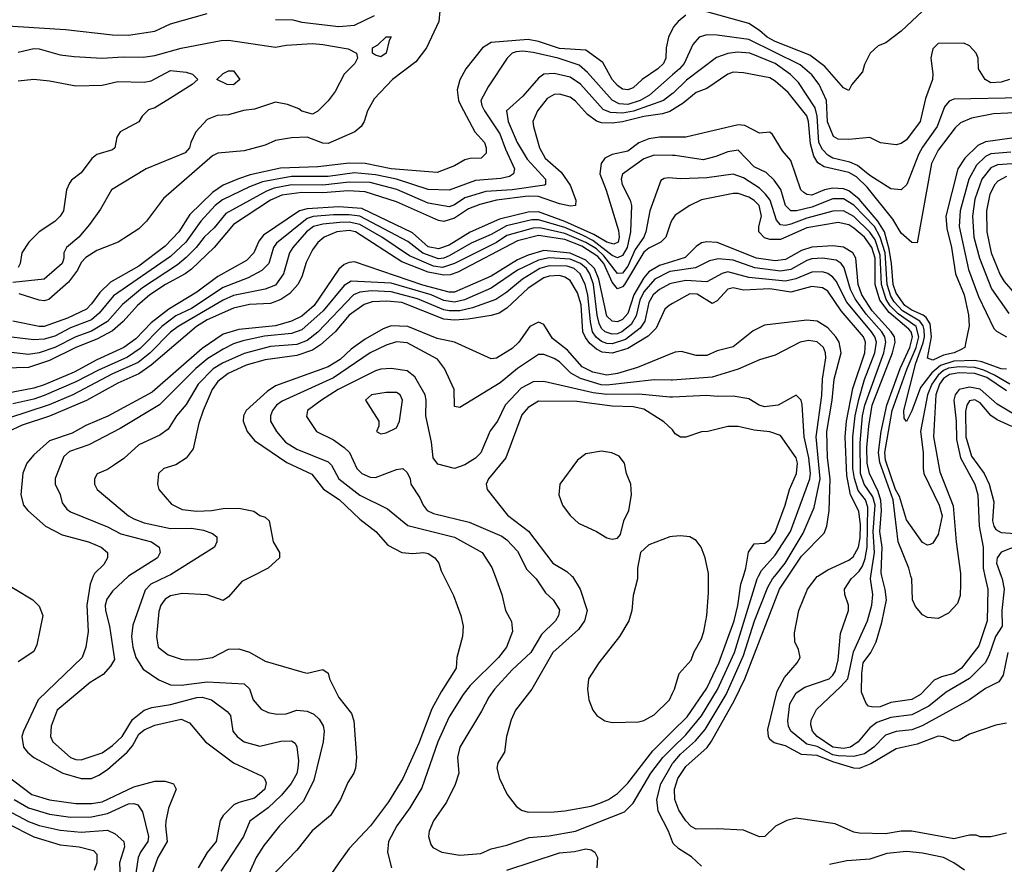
# Model space of a CAD drawing. Header units: inches. Extents: x 1793402 to 1900366, y 320852 to 470679.
# Tile 346 of 604: x 1827516 to 1831262, y 438904 to 442117. Entities that reach past the tile are written whole.
import ezdxf

# ---------------------------------------------------------------- set-up
doc = ezdxf.new("R2010")
doc.units = ezdxf.units.IN
doc.header["$MEASUREMENT"] = 0
for name, color, linetype in [('B8423', 7, 'Continuous'), ('B8424', 7, 'Continuous'), ('B8433', 7, 'Continuous'), ('B8434', 7, 'Continuous')]:
    doc.layers.add(name, color=color, linetype=linetype)

msp = doc.modelspace()

# ---------------------------------------------------------------- linework, layer by layer
at = {"layer": 'B8423', "color": 4}
for points, elevation in [([(1827430.9, 439990.9), (1827566.8, 439910), (1827590, 439886), (1827604.9, 439850), (1827581.7, 439738.3), (1827570, 439713.2), (1827510, 439674)], 356), ([(1827796.4, 440000), (1827783.8, 439970), (1827772.2, 439890), (1827777.1, 439790), (1827768, 439730), (1827754, 439690), (1827586, 439530), (1827530.6, 439410), (1827524.9, 439390), (1827530.6, 439350), (1827545.5, 439330), (1827570.7, 439310), (1827680.7, 439250), (1827750, 439230.2), (1827790, 439230.3), (1827817.6, 439242.4), (1827850, 439264.9), (1827925.6, 439330), (1827945.2, 439354.8), (1827970, 439399.3), (1827990, 439415.8), (1828030, 439433.4), (1828130, 439455.8), (1828162, 439442), (1828222.8, 439370), (1828330, 439290.5), (1828439.3, 439239.3), (1828448, 439230), (1828453.7, 439213.7), (1828448.4, 439190), (1828410, 439155.6), (1828350, 439139.6), (1828330.3, 439129.7), (1828290.6, 439090), (1828279.3, 439070), (1828263.8, 438990), (1828230, 438949.2), (1828194.9, 438890)], 364), ([(1827930.8, 440000), (1827930, 439999.5), (1827870, 439942.7), (1827847.3, 439912.7), (1827841.6, 439890), (1827842.4, 439870), (1827858.4, 439810), (1827876.4, 439683.6), (1827862, 439658), (1827833.7, 439626.3), (1827784.4, 439595.6), (1827659.1, 439490), (1827635.5, 439430), (1827633.4, 439390), (1827642.8, 439370), (1827710, 439310.7), (1827730, 439302), (1827750, 439300.7), (1827830, 439328.4), (1827870, 439356.4), (1827906, 439390), (1827945.5, 439454.5), (1827989.7, 439490.3), (1828019.3, 439500.7), (1828090, 439512.2), (1828190, 439538.7), (1828210, 439539.5), (1828246, 439530), (1828305.5, 439485.5), (1828318, 439470), (1828327.7, 439410), (1828344, 439390), (1828370.4, 439370.4), (1828430, 439353.4), (1828510, 439372.7), (1828550, 439373.4), (1828564.5, 439364.5), (1828570.4, 439350.4), (1828577.2, 439297.2), (1828574.6, 439270), (1828570.2, 439249.8), (1828549, 439211), (1828512.8, 439167.2), (1828461.3, 439118.7), (1828392.1, 439067.9), (1828368, 439010), (1828281.6, 438878.4)], 368), ([(1828078.2, 440000), (1828014.8, 439970), (1827993.8, 439946.2), (1827946.9, 439813.1), (1827941.3, 439770), (1827946.7, 439730), (1827958.4, 439690), (1827985.7, 439645.7), (1828045.5, 439605.5), (1828090, 439586.7), (1828130, 439585.7), (1828230, 439597.4), (1828370, 439591), (1828390, 439572), (1828404.7, 439530), (1828434.4, 439494.4), (1828461.4, 439481.4), (1828494.4, 439474.4), (1828530, 439476.3), (1828570, 439490.5), (1828610, 439486), (1828634.7, 439474.7), (1828656, 439456), (1828670.3, 439430.3), (1828674.9, 439410), (1828670.5, 439370), (1828635.6, 439224.4), (1828595.6, 439144.4), (1828504, 439050), (1828445.1, 438974.9), (1828415.5, 438930), (1828388.7, 438870)], 372), ([(1828402.3, 440000), (1828360.9, 439979.1), (1828310, 439922), (1828290, 439908), (1828230, 439929.2), (1828134.5, 439934.5), (1828090, 439925.1), (1828070, 439912), (1828053, 439890), (1828045.8, 439865.8), (1828037.3, 439770), (1828042.8, 439730), (1828081.1, 439701.1), (1828130, 439684), (1828150, 439682), (1828197.5, 439682.5), (1828249.4, 439690.6), (1828310, 439722.8), (1828350, 439724), (1828390, 439710.6), (1828450, 439676.3), (1828590, 439636), (1828610, 439631.3), (1828670, 439644.7), (1828690, 439631.3), (1828694.8, 439610), (1828730, 439538), (1828778, 439478), (1828786.8, 439450), (1828797.3, 439310), (1828794, 439270), (1828786.8, 439250), (1828765.2, 439214.8), (1828736.3, 439150), (1828699.1, 439090), (1828628.8, 439031.2), (1828570, 438958), (1828428.2, 438810)], 376), ([(1829129.7, 440000), (1829166.4, 439926.4), (1829194.8, 439850), (1829202.8, 439810), (1829201, 439770), (1829178.8, 439690), (1829177.3, 439650), (1829119.5, 439560.5), (1829084.6, 439495.4), (1829035.1, 439364.9), (1828974.4, 439230), (1828918.7, 439141.3), (1828850.2, 439049.8), (1828770, 438963.7), (1828730, 438909.3), (1828670, 438821.2)], 384), ([(1829325, 440000), (1829351, 439930), (1829364.7, 439870), (1829387.1, 439827.1), (1829390.5, 439790), (1829368, 439730), (1829338, 439690), (1829230, 439583.7), (1829203, 439550), (1829150, 439465.2), (1829106.7, 439370), (1829045.5, 439194.5), (1829000.9, 439119.1), (1828950.7, 439050), (1828918.8, 438990), (1828916, 438950), (1828931, 438890)], 388), ([(1829470.6, 440000), (1829480.7, 439990), (1829516.3, 439936.3), (1829546, 439910), (1829570, 439872), (1829566, 439850), (1829554.8, 439830), (1829501.6, 439778.4), (1829460.5, 439710), (1829390, 439643.7), (1829322, 439570), (1829300.7, 439539.3), (1829273.5, 439486.5), (1829190.7, 439350), (1829182, 439310), (1829186.8, 439250), (1829172.5, 439207.5), (1829139.3, 439140.7), (1829090, 439068.7), (1829074, 439030), (1829070.8, 439010), (1829079.8, 438979.8), (1829088.1, 438968.1), (1829122, 438950), (1829190, 438939.1), (1829270, 438944.9), (1829310, 438962.8), (1829370, 438977.3), (1829454.5, 439005.5), (1829530, 439012.4), (1829630, 439030.4), (1829816.9, 439103.1), (1829850, 439136.3), (1829916.9, 439250), (1829962.6, 439310), (1830000, 439347)], 392), ([(1829616.9, 440000), (1829618.6, 439998.6), (1829648, 439950), (1829675.5, 439870), (1829664.9, 439830), (1829642.3, 439797.7), (1829543.8, 439710), (1829464, 439570), (1829402.8, 439490), (1829386.4, 439453.6), (1829367.7, 439390), (1829360.7, 439330), (1829334.8, 439290), (1829330.8, 439270), (1829341, 439230), (1829371, 439170), (1829405.2, 439125.2), (1829424.7, 439110), (1829450, 439102), (1829550, 439103), (1829590, 439107.7), (1829690, 439125.3), (1829723.7, 439136.3), (1829756, 439150), (1829790, 439173), (1829830, 439213), (1829924.9, 439335.1), (1830000, 439410.1)], 396), ([(1829866, 440000), (1829866, 439990), (1829850, 439926), (1829845.5, 439870), (1829833.4, 439830), (1829798, 439770), (1829719.3, 439670), (1829680.5, 439610), (1829676.3, 439570), (1829680.7, 439530), (1829696, 439490), (1829711.3, 439470), (1829742, 439450), (1829770, 439442.8), (1829870, 439446), (1829890, 439450.5), (1829930, 439472.7), (1829987.6, 439530), (1830000, 439554.5)], 404), ([(1827429.2, 439269.2), (1827562, 439170), (1827630, 439148.9), (1827730, 439134.9), (1827790, 439134.9), (1827830, 439141.5), (1827950, 439198.9), (1828030, 439220.7), (1828070, 439220.7), (1828102, 439210), (1828111, 439190), (1828082.8, 439117.2), (1828072.3, 439067.7), (1828070.4, 439050), (1828077.6, 438990), (1828042.4, 438930), (1827999.6, 438810)], 356), ([(1830000, 438989.4), (1829984, 439030), (1829945.4, 439105.4), (1829939.6, 439150), (1829955.8, 439210), (1830000, 439287)], 388), ([(1827495.5, 439150), (1827550, 439118.9), (1827630, 439094.3), (1827710, 439083.6), (1827790, 439084.6), (1827850, 439096.9), (1827930, 439133.4), (1827950, 439135.8), (1827966, 439130), (1827983.7, 439103.7), (1828006, 439010), (1828003.8, 438990), (1827975.8, 438950), (1827967.2, 438930), (1827949.2, 438810.8)], 352), ([(1827468.2, 439110), (1827550, 439066.5), (1827590, 439051.6), (1827670, 439034), (1827750, 439025.7), (1827850, 439033.7), (1827879.9, 439019.9), (1827913, 438990), (1827914.9, 438970), (1827895.8, 438910), (1827898.4, 438850)], 348), ([(1827470, 439059.6), (1827570, 439009), (1827670, 438978), (1827742, 438970), (1827797, 438957), (1827810, 438942), (1827810.3, 438909.7), (1827799.2, 438880.8)], 344), ([(1829370, 438881.3), (1829570, 438948), (1829627.3, 438952.7), (1829670, 438962.8), (1829690, 438958.8), (1829704.7, 438950), (1829714.8, 438930), (1829711.3, 438890)], 388)]:
    msp.add_lwpolyline(points, dxfattribs=dict(at, elevation=elevation))
at = {"layer": 'B8424', "color": 4}
for points, elevation in [([(1829114.8, 442150), (1829110.5, 442110), (1829064.4, 442010), (1829023.6, 441956.4), (1828934.8, 441890), (1828864.7, 441815.3), (1828838.8, 441770), (1828826.8, 441730), (1828814.8, 441710), (1828791, 441690), (1828690, 441646), (1828670, 441647.8), (1828610, 441669.6), (1828550, 441667.8), (1828490, 441657), (1828450, 441639.7), (1828370, 441617.6), (1828270.4, 441609.6), (1828250, 441599.5), (1828063.7, 441436.3), (1827998.8, 441350), (1827970, 441321.2), (1827891.3, 441270), (1827810, 441238.7), (1827767.5, 441212.5), (1827750, 441192.7), (1827736.4, 441163.6), (1827702.2, 441117.8), (1827627.7, 441052.3), (1827610, 441047.3), (1827590, 441049.8), (1827514.6, 441074.6)], 316), ([(1827430, 442095.5), (1827690, 442079.1), (1827870, 442059.3), (1827930, 442058), (1828030, 442073), (1828090, 442101.6), (1828230, 442140.4)], 316), ([(1828490, 442117.3), (1828555.9, 442115.9), (1828590, 442107.3), (1828730, 442090.6), (1828790, 442096.3), (1828866.5, 442133.5)], 316), ([(1830000, 442082), (1829984, 442050), (1829975.5, 442010), (1829974.4, 441970), (1829965.5, 441950), (1829944, 441930), (1829884, 441890), (1829850, 441857.2), (1829830, 441849.5), (1829810, 441852.3), (1829790, 441867), (1829769.7, 441890), (1829734.1, 441954.1), (1829670, 442000.5), (1829570, 442007.1), (1829490, 442034.2), (1829450, 442041.2), (1829310.3, 442029.7), (1829277.3, 442010), (1829214, 441930), (1829190, 441888.7), (1829180.5, 441850), (1829186, 441810), (1829194.9, 441790), (1829247.3, 441690), (1829284, 441650), (1829290.4, 441630), (1829290.4, 441609.6), (1829272, 441590), (1829230, 441589.3), (1829210, 441583.7), (1829170, 441561.2), (1829104, 441536), (1828930, 441549.8), (1828830, 441569.8), (1828769.3, 441570.7), (1828650, 441557.1), (1828508.4, 441551.6), (1828393.3, 441526.7), (1828348.6, 441511.4), (1828290, 441487.1), (1828250, 441459.7), (1828164.1, 441375.9), (1828121.7, 441310), (1828070, 441255.4), (1827970, 441179.8), (1827861.3, 441118.7), (1827820.6, 441079.4), (1827790, 441035.6), (1827770, 441015.8), (1827698.5, 440981.5), (1827610, 440949.7), (1827590, 440949.7), (1827490, 440969.7)], 324), ([(1827510, 441993), (1827570, 442006.7), (1827590, 442006.4), (1827670, 441983), (1827723.2, 441976.8), (1827830, 441970.5), (1827910, 441975.8), (1827985.4, 441974.6), (1828030, 441980.5), (1828130, 442008), (1828282.7, 442037.3), (1828310, 442038.4), (1828490, 442012.7), (1828530, 442020.4), (1828630, 442026.4), (1828670, 442023.1), (1828766, 442006), (1828798, 441990), (1828801, 441970), (1828791, 441950), (1828750.5, 441909.5), (1828715.9, 441844.1), (1828690, 441808.7), (1828650, 441768.7), (1828630, 441758), (1828590, 441769), (1828578, 441778), (1828534.8, 441794.8), (1828490, 441802.7), (1828410, 441777), (1828368.3, 441771.7), (1828310, 441755.1), (1828268, 441752), (1828230, 441737.2), (1828186, 441690), (1828166.8, 441650), (1828162.8, 441630), (1828146, 441610), (1827998, 441550), (1827866, 441470), (1827823.5, 441396.5), (1827782.5, 441337.5), (1827740.7, 441290), (1827694, 441250), (1827684, 441230), (1827684, 441210), (1827677.3, 441190), (1827610, 441129.4), (1827490, 441117.4)], 312), ([(1830000, 441906.9), (1829912.2, 441830), (1829876.4, 441810), (1829830, 441794.2), (1829796.8, 441796.8), (1829770.7, 441810.7), (1829676.6, 441916.6), (1829644.1, 441944.1), (1829565.2, 441970), (1829470, 441992.6), (1829430, 441997.4), (1829405.4, 441994.6), (1829390, 441989.3), (1829370.7, 441970), (1829298, 441862), (1829270.5, 441810), (1829274.4, 441790), (1829284.9, 441770), (1829343.2, 441683.2), (1829363.9, 441623.9), (1829398, 441550), (1829394.8, 441530), (1829379, 441521), (1829347.1, 441512.9), (1829250, 441505.1), (1829150, 441467.8), (1829070, 441471.2), (1828949.8, 441509.8), (1828870, 441526.8), (1828790, 441534.4), (1828690, 441520.3), (1828550, 441521), (1828440.5, 441499.5), (1828390, 441481.7), (1828287.8, 441432.2), (1828260.3, 441410), (1828205.3, 441350), (1828148.8, 441270), (1828090, 441216.4), (1827873.7, 441066.3), (1827819.2, 441000.8), (1827790, 440975.6), (1827710, 440944.2), (1827650, 440913.3), (1827610, 440902), (1827570, 440899.1), (1827377.7, 440922.3)], 328), ([(1830000, 441836.5), (1829965.5, 441810), (1829851.3, 441768.7), (1829810, 441761), (1829763.4, 441763.4), (1829735.5, 441775.5), (1829650, 441871.5), (1829610, 441898.7), (1829550, 441911.6), (1829510.3, 441909.7), (1829490, 441895.1), (1829430, 441826), (1829367.7, 441770), (1829374, 441730), (1829408.9, 441650), (1829446.7, 441586.7), (1829516.3, 441510), (1829516, 441490), (1829512.1, 441487.9), (1829390, 441469.8), (1829290, 441463.5), (1829210, 441439.8), (1829170, 441412.6), (1829150, 441404.8), (1829070, 441419.2), (1828950.6, 441470.6), (1828850, 441497.7), (1828770, 441499), (1828670, 441486.9), (1828550, 441488.2), (1828484.5, 441475.5), (1828455.7, 441464.3), (1828300.6, 441379.4), (1828255.5, 441324.5), (1828218.7, 441290), (1828187.4, 441250), (1828150, 441212.6), (1828116, 441184), (1827982.9, 441097.1), (1827907.1, 441032.9), (1827850, 440968.4), (1827790, 440931.9), (1827730, 440910.8), (1827650, 440869.8), (1827590, 440849.8), (1827550, 440843.1), (1827430, 440857.4)], 332), ([(1827510, 441884), (1827570, 441890.8), (1827630, 441884.9), (1827730, 441864.9), (1827830, 441867.3), (1827890, 441882), (1827990, 441879.1), (1828015.9, 441884.1), (1828090, 441923.8), (1828150, 441917.3), (1828174, 441910), (1828194, 441890), (1828172, 441870), (1828090, 441819), (1828030, 441782), (1828006.4, 441773.6), (1827982, 441750), (1827970, 441728.7), (1827898, 441690), (1827886, 441670), (1827878, 441630), (1827870, 441622), (1827810, 441604), (1827790.6, 441589.4), (1827750, 441534), (1827713.7, 441506.3), (1827705.2, 441494.8), (1827694.8, 441470), (1827683, 441390), (1827670.5, 441370), (1827650, 441349.4), (1827590.3, 441309.7), (1827550.7, 441270), (1827524.9, 441230), (1827518, 441190), (1827510, 441174)], 308), ([(1830000, 441773.9), (1829990, 441767.4), (1829961.8, 441758.2), (1829890, 441748.9), (1829810, 441727.8), (1829770, 441723.8), (1829730, 441724.4), (1829710.8, 441730.8), (1829675.9, 441755.9), (1829630, 441807.3), (1829610, 441821.6), (1829570, 441833.3), (1829550, 441831.8), (1829522.5, 441817.5), (1829485.5, 441770), (1829467.7, 441730), (1829470.7, 441710), (1829493.4, 441630), (1829515.5, 441590), (1829576.4, 441536.4), (1829610, 441487.7), (1829632.4, 441430), (1829630.5, 441409.5), (1829612.2, 441407.8), (1829570, 441416.1), (1829490, 441443.7), (1829450, 441446), (1829330, 441429.8), (1829266.1, 441413.9), (1829223.1, 441396.9), (1829170, 441362), (1829130, 441349.7), (1829110, 441352.8), (1828950, 441424.2), (1828830, 441462.5), (1828765.7, 441465.7), (1828670, 441457.7), (1828590, 441459.5), (1828514, 441450), (1828470.4, 441430), (1828330, 441338), (1828255.8, 441250), (1828170, 441168.3), (1828146, 441150), (1828070.4, 441110), (1828012, 441070), (1827964.6, 441030), (1827910, 440968.3), (1827870, 440933.3), (1827810, 440901.2), (1827729.5, 440870.5), (1827630, 440819.8), (1827550, 440793.5), (1827410, 440789.6)], 336), ([(1830000, 441669.7), (1829950, 441669.7), (1829910, 441663.5), (1829871.4, 441648.6), (1829830, 441616.9), (1829770, 441603.6), (1829742, 441590), (1829728.4, 441570), (1829723.1, 441530), (1829747.8, 441467.8), (1829794.8, 441314.8), (1829796.9, 441290), (1829792.7, 441270), (1829776.9, 441263.1), (1829750, 441271), (1829699.8, 441299.8), (1829590, 441349.3), (1829490, 441385.4), (1829450, 441384.2), (1829341.5, 441358.5), (1829230, 441308.7), (1829150, 441259.3), (1829110, 441245), (1829070, 441253.1), (1829010, 441306.4), (1828818.1, 441398.1), (1828730, 441404.7), (1828610, 441397.3), (1828580.5, 441390), (1828443.2, 441296.8), (1828426.2, 441273.8), (1828406.7, 441230), (1828379, 441201), (1828270, 441139.7), (1828190, 441081), (1828083.7, 441016.3), (1828016.6, 440963.4), (1827957.6, 440902.4), (1827912.2, 440870), (1827810, 440823.5), (1827723.4, 440776.6), (1827610, 440727.8), (1827570, 440715.1), (1827464.8, 440695.2)], 344), ([(1830000, 441600.6), (1829930, 441601.3), (1829890, 441587.8), (1829810, 441528.7), (1829804.4, 441510), (1829808.5, 441490), (1829839.1, 441430), (1829843.8, 441410), (1829839.6, 441310), (1829827.3, 441250), (1829810, 441220.5), (1829790, 441211.1), (1829770, 441219.8), (1829696.8, 441276.8), (1829657.3, 441297.3), (1829590, 441326), (1829490, 441355.8), (1829464.9, 441355.1), (1829367.6, 441332.4), (1829310, 441299.8), (1829233.8, 441266.2), (1829150, 441218.8), (1829130, 441209.8), (1829110, 441207.3), (1829049.3, 441229.3), (1828992.6, 441272.6), (1828810, 441369.8), (1828770, 441374.9), (1828710, 441374.3), (1828632.4, 441367.6), (1828610, 441360.3), (1828493.6, 441266.4), (1828481.3, 441250), (1828463.8, 441190), (1828437.2, 441162.8), (1828385.7, 441134.3), (1828290, 441098.5), (1828170, 441018.7), (1828110, 440990.8), (1828056.9, 440950), (1827974.2, 440865.8), (1827926.4, 440833.6), (1827815.8, 440784.2), (1827730, 440738.8), (1827610, 440687.8), (1827570, 440673.8), (1827490, 440655.6)], 348), ([(1830000, 441514.3), (1829984.5, 441515.5), (1829967.5, 441512.5), (1829955.3, 441504.7), (1829914, 441390), (1829898.7, 441310), (1829890.3, 441290), (1829857.8, 441242.2), (1829830, 441179.7), (1829810, 441152.6), (1829790, 441151.1), (1829739, 441219), (1829710, 441244.6), (1829670, 441269.3), (1829590, 441303.6), (1829494.4, 441325.6), (1829470, 441324.2), (1829370, 441296.5), (1829330, 441269.8), (1829170.1, 441189.9), (1829125.2, 441174.8), (1829090, 441179.8), (1828998.6, 441218.6), (1828894.3, 441290), (1828810, 441337.8), (1828770, 441346.1), (1828734.5, 441345.5), (1828670, 441339.4), (1828633.4, 441330), (1828607.6, 441310), (1828555.8, 441250), (1828543.1, 441230), (1828519.5, 441150), (1828490, 441107.3), (1828450, 441091.3), (1828330, 441067.3), (1828290, 441049.8), (1828119.5, 440950), (1828090, 440928.2), (1828011.4, 440848.6), (1827967.3, 440812.7), (1827870, 440769.8), (1827718, 440690), (1827628.5, 440651.5), (1827470, 440599.2)], 352), ([(1830000, 441357.5), (1829993.2, 441346.8), (1829974.8, 441290), (1829954.8, 441270), (1829910, 441247.4), (1829890, 441232.3), (1829817.1, 441110), (1829810, 441100.4), (1829790, 441092.8), (1829770, 441118.7), (1829737.9, 441190), (1829715.5, 441215.5), (1829655, 441255), (1829590, 441280.5), (1829490, 441296.5), (1829410, 441275.9), (1829183.4, 441156.6), (1829153.4, 441146.6), (1829130, 441145.6), (1829070, 441157), (1828970, 441195.4), (1828794, 441310), (1828770, 441315.4), (1828722.8, 441310), (1828674.8, 441290), (1828650, 441269.3), (1828630, 441241.2), (1828606.3, 441193.7), (1828590, 441139), (1828574.4, 441110), (1828544.1, 441075.9), (1828510, 441052.6), (1828470, 441037.7), (1828390, 441033.1), (1828330, 441019.8), (1828230, 440975.1), (1828188.9, 440950), (1828016.7, 440803.3), (1827970, 440769.8), (1827890, 440734.5), (1827770, 440667.7), (1827630, 440608.8), (1827525.9, 440574.1), (1827471.2, 440548.8)], 356), ([(1830000, 441197.4), (1829950, 441181.6), (1829910, 441157.2), (1829890, 441134.8), (1829852.4, 441070), (1829830, 440999.7), (1829810, 440976.9), (1829790, 440967.4), (1829770, 440969.7), (1829749.2, 440989.2), (1829719.3, 441130), (1829702.3, 441170), (1829670, 441201.8), (1829610, 441229.3), (1829510, 441238.7), (1829450, 441221.5), (1829410, 441203.1), (1829310, 441141.4), (1829170, 441080.3), (1829150, 441080.3), (1829050, 441107.6), (1828790, 441195.6), (1828770, 441193.6), (1828750, 441185.6), (1828730, 441167.6), (1828636.5, 441030), (1828590, 440989.7), (1828550.7, 440970), (1828490, 440952.7), (1828350, 440938.8), (1828290, 440920.4), (1828210, 440865.7), (1828020.2, 440699.8), (1827851.2, 440608.8), (1827767.3, 440572.7), (1827715.8, 440544.2), (1827630, 440515.1), (1827570, 440461.2), (1827544, 440430), (1827528.3, 440391.7), (1827520.7, 440310), (1827530.8, 440270), (1827546.8, 440250), (1827614.8, 440190), (1827677.3, 440157.3), (1827778, 440130), (1827826, 440110), (1827850.7, 440090), (1827850.8, 440070), (1827836.1, 440043.9), (1827800.7, 440010), (1827796.4, 440000)], 364), ([(1830000, 441160.3), (1829990, 441158.8), (1829932, 441130), (1829890, 441081.7), (1829874.8, 441050), (1829862, 440990), (1829842, 440958), (1829806.4, 440930), (1829790, 440922.5), (1829770, 440920.8), (1829743, 440930), (1829730, 440942), (1829720.8, 440960.8), (1829712.6, 440992.6), (1829699.2, 441110), (1829685.7, 441150), (1829672.2, 441170), (1829650, 441189), (1829610, 441205.4), (1829530, 441210.6), (1829490, 441202.3), (1829410, 441164.5), (1829310, 441096), (1829208.5, 441051.5), (1829170, 441042.9), (1829130, 441048.1), (1829082, 441070), (1828930, 441114.8), (1828777.5, 441122.5), (1828750, 441106), (1828670.8, 441009.2), (1828590, 440937.7), (1828550, 440923.1), (1828447, 440913), (1828365.1, 440894.9), (1828330, 440884), (1828290, 440864), (1828231.8, 440828.2), (1828187, 440790), (1828048.1, 440651.9), (1827898.3, 440561.7), (1827779.9, 440500.1), (1827706, 440474), (1827684.4, 440455.6), (1827651.1, 440371.1), (1827650.8, 440350), (1827670.4, 440310.4), (1827678.5, 440278.5), (1827695.2, 440255.2), (1827710, 440244.9), (1827850, 440188.2), (1827901.4, 440161.4), (1828018, 440130), (1828046.8, 440110), (1828050.8, 440090), (1828041, 440070), (1827930.8, 440000)], 368), ([(1830000, 441114.6), (1829990, 441112.6), (1829950, 441091.1), (1829926.3, 441070), (1829910, 441041.2), (1829894, 440970), (1829876.9, 440943.1), (1829820.3, 440899.7), (1829770, 440884), (1829750, 440884.6), (1829730, 440892.9), (1829709.3, 440909.3), (1829695.5, 440930), (1829687.2, 440967.2), (1829677.3, 441070), (1829667.9, 441110), (1829648.4, 441150), (1829625.6, 441170), (1829598.9, 441178.9), (1829530, 441180.2), (1829494.9, 441170), (1829428.5, 441130), (1829370, 441080.5), (1829327.5, 441052.5), (1829238.9, 441021.1), (1829190.2, 441009.8), (1829150, 441009), (1829130, 441013.3), (1829030, 441055.2), (1828930, 441082), (1828855.1, 441084.9), (1828810, 441080.4), (1828786.7, 441070), (1828650, 440928.2), (1828610, 440896), (1828570, 440881.4), (1828470, 440873.1), (1828370, 440847.4), (1828288, 440810), (1828251.8, 440788.2), (1828195.3, 440730), (1828150, 440652.7), (1828113, 440610), (1828081.1, 440558.9), (1828050, 440536), (1827970, 440499.3), (1827911.9, 440448.1), (1827876.7, 440423.3), (1827850, 440405.2), (1827810.9, 440389.1), (1827801, 440370), (1827801, 440350), (1827811, 440330), (1827930.7, 440230), (1827950, 440218.4), (1827990, 440202.6), (1828090, 440181.3), (1828170, 440182.4), (1828215.3, 440175.3), (1828250, 440162.8), (1828266, 440150), (1828266, 440130), (1828258, 440110), (1828090, 440005.6), (1828078.2, 440000)], 372), ([(1830000, 441037.3), (1829986.8, 441030), (1829970, 441016), (1829937.2, 440942.8), (1829907.6, 440912.4), (1829830, 440865.6), (1829770, 440847.7), (1829732.3, 440852.3), (1829710, 440863.9), (1829685.2, 440885.2), (1829668.1, 440908.1), (1829658.9, 440930), (1829651.9, 441031.9), (1829637.8, 441077.8), (1829610, 441124.5), (1829590, 441138), (1829570, 441143.5), (1829530, 441141.7), (1829510, 441134.8), (1829450, 441095.1), (1829370, 441019.7), (1829340, 441000), (1829310, 440991.1), (1829222.9, 440977.1), (1829170, 440974.2), (1829130, 440978), (1828970, 441041.1), (1828913.4, 441046.6), (1828856.7, 441043.3), (1828826.4, 441033.6), (1828770, 440992.6), (1828716.5, 440930), (1828660, 440880), (1828630, 440860.3), (1828570, 440839.8), (1828450, 440822.7), (1828377.6, 440802.4), (1828309.3, 440770.7), (1828270, 440740.7), (1828248.5, 440710), (1828214.4, 440630), (1828198, 440582), (1828175.8, 440484.2), (1828150, 440449.4), (1828110, 440423.7), (1828064.7, 440410), (1828044.7, 440390), (1828041, 440350), (1828046, 440330), (1828093.4, 440273.4), (1828133.8, 440253.8), (1828190, 440247), (1828246, 440250), (1828290, 440258), (1828350, 440258.8), (1828407.1, 440247.1), (1828430, 440231), (1828450, 440224.7), (1828464.7, 440210), (1828481, 440130), (1828504.7, 440090), (1828504.7, 440070), (1828462, 440030), (1828402.3, 440000)], 376), ([(1830000, 440847.7), (1829866.3, 440793.7), (1829790, 440770.8), (1829750, 440764.5), (1829696.1, 440776.1), (1829656.1, 440796.1), (1829599.6, 440859.6), (1829543.7, 440903.7), (1829510, 440957.2), (1829490, 440966.6), (1829457.3, 440950), (1829415.5, 440890), (1829390, 440866.6), (1829330, 440829.5), (1829310, 440826.6), (1829170, 440889.6), (1829104.1, 440904.1), (1828993.2, 440950), (1828930, 440952.4), (1828898.9, 440941.1), (1828830, 440902), (1828777, 440863), (1828735.9, 440824.1), (1828690, 440796.4), (1828490, 440724.2), (1828457.3, 440702.7), (1828378, 440630), (1828368.2, 440610), (1828366, 440590), (1828381.6, 440550), (1828410, 440516.3), (1828532.5, 440432.5), (1828627.8, 440387.8), (1828671.5, 440331.5), (1828731.2, 440291.2), (1828810, 440216.3), (1828871, 440170), (1828917.3, 440117.3), (1828970.6, 440090.6), (1829010, 440086), (1829054, 440090), (1829070, 440086.8), (1829096, 440070), (1829111, 440050), (1829119.8, 440019.8), (1829129.7, 440000)], 384), ([(1830000, 440745.7), (1829994.7, 440745.3), (1829930, 440746.6), (1829750, 440726.2), (1829728.4, 440728.4), (1829650, 440752), (1829612.6, 440772.6), (1829570, 440815.6), (1829550, 440827.6), (1829510, 440842.9), (1829490, 440843.7), (1829410, 440789.6), (1829343.9, 440736.1), (1829190, 440642), (1829170, 440646), (1829169.2, 440710), (1829132.7, 440790), (1829105.8, 440825.8), (1828990, 440887.3), (1828950, 440891.3), (1828910, 440878.7), (1828850, 440849.6), (1828710, 440754.8), (1828514.4, 440665.6), (1828493.4, 440650), (1828478, 440630), (1828470.6, 440610), (1828470.7, 440590), (1828493.4, 440550), (1828528, 440510), (1828570, 440483.1), (1828690, 440435.5), (1828702, 440422), (1828730.6, 440370), (1828810, 440308.2), (1828915.8, 440255.8), (1828992.3, 440192.3), (1829170, 440148.4), (1829276, 440090), (1829312.8, 440032.8), (1829325, 440000)], 388), ([(1830000, 440681.1), (1829990, 440680.7), (1829871.9, 440691.9), (1829750, 440690.7), (1829698, 440698), (1829510, 440740.7), (1829470, 440739.6), (1829424.5, 440715.5), (1829363, 440650), (1829333.4, 440590), (1829306.6, 440553.4), (1829270, 440469), (1829250, 440449.2), (1829210, 440424), (1829170, 440409.2), (1829106.6, 440426.6), (1829088.7, 440450), (1829082.7, 440510), (1829060.7, 440610), (1829062.9, 440670), (1829058.4, 440690), (1829018.9, 440758.9), (1828990, 440780.9), (1828929.5, 440789.5), (1828890, 440787.3), (1828870, 440781.6), (1828727.7, 440710), (1828664, 440670), (1828611.3, 440630), (1828607.5, 440607.5), (1828646, 440550), (1828710, 440519.1), (1828750.6, 440490), (1828770.6, 440470), (1828799.3, 440410), (1828817.3, 440390), (1828850, 440376.4), (1828870, 440375.5), (1828950, 440406), (1828974, 440410), (1828990, 440394), (1829002, 440370), (1829004.7, 440350), (1829038.5, 440298.5), (1829050.7, 440270), (1829066.8, 440250), (1829090, 440238.4), (1829225.5, 440205.5), (1829350, 440152.2), (1829370, 440138), (1829410, 440094.8), (1829445.1, 440025.1), (1829470.6, 440000)], 392), ([(1830000, 440556.2), (1829998.4, 440558.4), (1829966.5, 440586.5), (1829890, 440635.8), (1829850, 440644.4), (1829770, 440647.3), (1829635.3, 440664.7), (1829490, 440665.1), (1829450, 440642), (1829426.4, 440613.6), (1829365.5, 440450), (1829299.1, 440370), (1829290.7, 440350), (1829294, 440330), (1829371.9, 440231.9), (1829451.7, 440171.7), (1829544, 440050), (1829597.2, 440017.2), (1829616.9, 440000)], 396), ([(1830000, 440150.4), (1829990, 440149.2), (1829910, 440119), (1829878, 440090), (1829866, 440030), (1829866, 440000)], 404)]:
    msp.add_lwpolyline(points, dxfattribs=dict(at, elevation=elevation))
for points, elevation in [([(1828890, 441975.3), (1828870, 441982), (1828858, 441990), (1828858, 442010), (1828879.3, 442020.7), (1828910, 442051.3), (1828930, 442051.3), (1828922, 442038), (1828910, 441989)], 312), ([(1828330, 441869.2), (1828306, 441870), (1828266, 441890), (1828290, 441912), (1828310, 441922), (1828330, 441922), (1828354, 441890)], 308), ([(1828950, 440699.3), (1828910, 440699.3), (1828854, 440690), (1828832, 440670), (1828882, 440590), (1828882, 440570), (1828874, 440550), (1828890, 440542), (1828910, 440544.7), (1828950, 440564.7), (1828961.2, 440590), (1828972, 440670), (1828964, 440690)], 396), ([(1829730, 440476), (1829670, 440465.2), (1829638.5, 440441.5), (1829571, 440350), (1829566.8, 440310), (1829580.7, 440270), (1829610.4, 440230.4), (1829642, 440202), (1829710.5, 440170.5), (1829750, 440146), (1829770, 440141), (1829790, 440144.7), (1829802, 440158), (1829814, 440210), (1829833.2, 440250), (1829844, 440310), (1829841.2, 440350), (1829825.2, 440390), (1829817.2, 440430), (1829796.6, 440456.6), (1829769.4, 440469.4)], 404)]:
    msp.add_lwpolyline(points, close=True, dxfattribs=dict(at, elevation=elevation))
at = {"layer": 'B8433', "color": 4}
for points, elevation in [([(1830000, 439287), (1830001.7, 439290), (1830030, 439322.6), (1830086.7, 439373.3), (1830123.4, 439416.6), (1830204.2, 439550), (1830270, 439698), (1830310.9, 439830), (1830362.3, 439957.7), (1830380.4, 439990), (1830388.4, 440000)], 388), ([(1830000, 439410.1), (1830054.9, 439465.1), (1830130, 439574.4), (1830175.3, 439670), (1830234, 439830), (1830248.1, 439888.1), (1830259.7, 439970), (1830269.4, 440000)], 396), ([(1830000, 439554.5), (1830007.8, 439570), (1830024.5, 439630), (1830070, 439681), (1830080.9, 439710), (1830110, 439761), (1830118.7, 439790), (1830129.6, 439850.4), (1830136.9, 439936.9), (1830137, 440000)], 404), ([(1830000, 439347), (1830050, 439396.5), (1830110, 439468.5), (1830170.6, 439569.4), (1830235.1, 439710), (1830322, 439990), (1830327.2, 440000)], 392), ([(1831270, 439022), (1831210, 439008.7), (1831170, 439008.7), (1831154.6, 439014.6), (1831130, 439015.3), (1831070, 439001.2), (1830910, 439029.4), (1830870, 439029.4), (1830810, 439019.3), (1830710, 439022.7), (1830690, 439026), (1830618, 439058), (1830470, 439079), (1830434, 439070), (1830391.1, 439048.9), (1830350.9, 439009.1), (1830330, 439008.7), (1830270, 439033.2), (1830170, 439039.3), (1830090, 439037), (1830070, 439047.3), (1830050, 439069.5), (1830023.6, 439110), (1830008, 439150), (1830006.9, 439190), (1830019.7, 439230), (1830050, 439275.8), (1830131.7, 439348.3), (1830148, 439372), (1830234.7, 439525.3), (1830275.3, 439610), (1830406.2, 439950), (1830439.5, 440000)], 384), ([(1831270, 439441.2), (1831230, 439433.2), (1831130, 439399.3), (1831090, 439376), (1831070, 439372.7), (1831030, 439389.3), (1831010, 439391.8), (1830930, 439361.3), (1830850, 439343.6), (1830754, 439286), (1830710, 439268.2), (1830690, 439269.7), (1830610, 439293.3), (1830550, 439317.4), (1830490, 439321.5), (1830430, 439354.3), (1830385.8, 439365.8), (1830370, 439379), (1830364.5, 439390), (1830362.7, 439417.3), (1830397.5, 439562.5), (1830425.1, 439614.9), (1830473.2, 439670), (1830485.2, 439690), (1830479, 439721), (1830465.2, 439750), (1830464.1, 439784.1), (1830480.5, 439870), (1830513, 439950), (1830550, 439998.4), (1830552.5, 440000)], 376), ([(1831274.8, 439710), (1831257.1, 439622.9), (1831241.4, 439598.6), (1831190, 439572.3), (1831130, 439529.4), (1830949.2, 439430.8), (1830910, 439415.4), (1830850, 439409.7), (1830810, 439395.1), (1830764.9, 439350), (1830730, 439324.2), (1830690, 439314.4), (1830630, 439316.1), (1830610, 439319.9), (1830550, 439351.4), (1830510, 439361), (1830449.6, 439410), (1830440.5, 439430), (1830438, 439450), (1830446.1, 439513.9), (1830470, 439556.3), (1830502.6, 439577.4), (1830595.1, 439610), (1830610, 439623), (1830619.5, 439640.5), (1830630, 439682), (1830638.6, 439781.4), (1830669, 439870), (1830668.7, 439890), (1830655.3, 439930), (1830654, 439950), (1830679.3, 439990), (1830690.1, 440000)], 372), ([(1831250.4, 440000), (1831254, 439990), (1831261.6, 439950), (1831252.2, 439870), (1831253, 439810), (1831228.8, 439770), (1831203.4, 439696.6), (1831189.1, 439670.9), (1831129.3, 439610.7), (1831041, 439559), (1830975.1, 439504.9), (1830910, 439472.8), (1830830, 439462.6), (1830776.9, 439443.1), (1830750, 439422.9), (1830705.5, 439370), (1830677.3, 439350), (1830650, 439344.4), (1830610, 439349.8), (1830549.6, 439390), (1830531.8, 439410), (1830525.6, 439434.4), (1830527.7, 439452.3), (1830547.6, 439492.4), (1830640.3, 439579.7), (1830666.3, 439610), (1830687.6, 439712.4), (1830741.3, 439830), (1830758.3, 439890), (1830761.1, 439930), (1830752.9, 439990), (1830754.4, 440000)], 368), ([(1831188.2, 440000), (1831199, 439950), (1831196.1, 439830), (1831164.8, 439735.2), (1831098.4, 439650), (1831070, 439629.7), (1831022.5, 439617.5), (1830995.2, 439604.8), (1830943, 439550), (1830910, 439531.3), (1830830, 439518.9), (1830790, 439503.5), (1830761.3, 439501.3), (1830745.8, 439505.8), (1830736.2, 439516.2), (1830718.9, 439558.9), (1830719.2, 439630), (1830724.8, 439670), (1830753.6, 439710), (1830774.3, 439750), (1830796.3, 439823.7), (1830813.1, 439910), (1830808.8, 439948.8), (1830796.3, 440000)], 364), ([(1831095, 440000), (1831095.3, 439970), (1831093.4, 439926.6), (1831083.4, 439896.6), (1831050, 439859), (1831010, 439839), (1830970, 439842.7), (1830950, 439853.2), (1830924.4, 439884.4), (1830912.3, 439910), (1830909.7, 439990), (1830906.8, 440000)], 356), ([(1830110, 438897.2), (1830071.9, 438931.9), (1830023.2, 438963.2), (1830002.7, 438982.7), (1830000, 438989.4)], 388), ([(1831110, 438882), (1831069.3, 438910), (1831030, 438929.6), (1830950, 438946.6), (1830890, 438952.6), (1830814.7, 438945.3), (1830750, 438923.6), (1830662.8, 438917.2), (1830596.8, 438903.2)], 388)]:
    msp.add_lwpolyline(points, dxfattribs=dict(at, elevation=elevation))
at = {"layer": 'B8434', "color": 4}
for points, elevation in [([(1830050, 442134), (1830020.7, 442110), (1830004, 442090), (1830000, 442082)], 324), ([(1830950, 442149.3), (1830870, 442073.2), (1830810.9, 442029.1), (1830782, 442018), (1830752, 441990), (1830730, 441946), (1830722, 441918), (1830682, 441870), (1830670, 441848), (1830650, 441858), (1830579.4, 441939.4), (1830522.5, 441982.5), (1830390, 442033.5), (1830359.6, 442050), (1830330, 442076.3), (1830290, 442102.4), (1830130, 442147)], 324), ([(1831282, 441890), (1831250, 441879.3), (1831210, 441877.2), (1831189, 441890), (1831164, 441930), (1831162, 441970), (1831155.3, 441990), (1831130, 442018), (1831107.3, 442027.3), (1831010, 442026), (1830990, 442006), (1830986, 441990), (1830982.8, 441970), (1830990.4, 441910.4), (1830988.4, 441890), (1830962.3, 441817.7), (1830941.6, 441730), (1830890, 441659.3), (1830870, 441646), (1830850, 441641.2), (1830791.1, 441648.9), (1830750, 441669), (1830670, 441661.2), (1830630, 441662.7), (1830612.1, 441672.1), (1830588.9, 441728.9), (1830585.4, 441810), (1830556.9, 441870), (1830530, 441907.3), (1830485, 441945), (1830290, 442041.5), (1830170, 442058), (1830130, 442059.6), (1830101, 442050), (1830077.3, 442022.7), (1830044.4, 441950), (1830026.4, 441930), (1830000, 441906.9)], 328), ([(1831330, 441819.1), (1831070, 441814), (1831052.4, 441807.6), (1831034, 441786), (1831006.4, 441710), (1830950, 441632.3), (1830935.4, 441604.6), (1830890.4, 441489.6), (1830870, 441469.3), (1830830, 441473.2), (1830750, 441524.7), (1830702.7, 441562.7), (1830674.5, 441574.5), (1830610, 441589.8), (1830590, 441602), (1830570, 441623), (1830555.8, 441650), (1830549.8, 441750), (1830542.2, 441782.2), (1830478.6, 441878.6), (1830448.8, 441908.8), (1830390, 441949.7), (1830293.2, 441990), (1830246.3, 441993.7), (1830210, 441987.8), (1830167, 441973), (1830053.1, 441886.9), (1830002, 441838), (1830000, 441836.5)], 332), ([(1831330, 441764.4), (1831221.1, 441758.9), (1831137.5, 441742.5), (1831094.9, 441725.1), (1831074.4, 441705.6), (1831010, 441620.7), (1830984.2, 441570), (1830930, 441268), (1830910, 441268.7), (1830870, 441305.2), (1830838, 441358), (1830740.3, 441480.3), (1830699.6, 441519.6), (1830670, 441536.2), (1830576.9, 441556.9), (1830552.5, 441572.5), (1830537.7, 441597.7), (1830524.3, 441644.3), (1830517.1, 441730), (1830510.6, 441750.6), (1830440, 441840), (1830390, 441883.6), (1830370, 441895.6), (1830270, 441914.5), (1830230, 441917), (1830210, 441909.5), (1830130, 441855.6), (1830090, 441840.5), (1830040, 441800), (1830000, 441773.9)], 336), ([(1831290, 441666), (1831190, 441652.3), (1831161.6, 441638.4), (1831112, 441590), (1831084.9, 441550), (1831039.6, 441370), (1831042.6, 441322.6), (1831060.9, 441250), (1831076, 441150), (1831108.5, 441070), (1831125.8, 440994.2), (1831127.7, 440952.3), (1831114.4, 440885.6), (1831111, 440870), (1831098, 440862), (1831071.3, 440850), (1831030, 440840.4), (1830990, 440822), (1830969.8, 440829.8), (1830985, 440910), (1830979.4, 440959.4), (1830964, 440984), (1830953, 440993), (1830910, 441012.3), (1830884, 441030), (1830850, 441076.9), (1830838.6, 441110), (1830833.1, 441190), (1830824, 441244), (1830805.9, 441310), (1830781.3, 441350), (1830710, 441433.8), (1830670, 441466.2), (1830650, 441473.2), (1830610, 441476.5), (1830577.3, 441470), (1830530, 441449.8), (1830510, 441451.6), (1830499.1, 441459.1), (1830488, 441470), (1830450, 441581.2), (1830418.4, 441618.4), (1830380.2, 441680.2), (1830370, 441688.7), (1830330, 441685.2), (1830274.5, 441714.5), (1830250, 441717), (1830050.3, 441669.7), (1830000, 441669.7)], 344), ([(1831270, 440787.6), (1831250, 440788.6), (1831175.7, 440815.7), (1831150, 440820.2), (1831070, 440818), (1831018.7, 440801.3), (1830985.9, 440774.1), (1830942.6, 440717.4), (1830910, 440628.7), (1830890, 440588.7), (1830881.2, 440601.2), (1830879.3, 440630), (1830925.4, 440810), (1830952.8, 440887.2), (1830957.9, 440910), (1830956.8, 440936.8), (1830952.9, 440952.9), (1830941, 440970), (1830874, 441010), (1830843.2, 441043.2), (1830830, 441064.8), (1830816.6, 441110), (1830808, 441230), (1830789.9, 441289.9), (1830768, 441330), (1830690, 441410.9), (1830650, 441435.1), (1830610, 441435.1), (1830530, 441404.1), (1830471.3, 441390), (1830449.8, 441389.8), (1830429.8, 441409.8), (1830411.1, 441471.1), (1830386.7, 441506.7), (1830355.4, 441535.4), (1830310, 441557.6), (1830250, 441620.9), (1830210, 441614.5), (1830164.1, 441595.9), (1830116.7, 441583.3), (1830010, 441600.5), (1830000, 441600.6)], 348), ([(1831286.8, 441613.2), (1831210, 441606.2), (1831190, 441596.9), (1831156.3, 441563.7), (1831126.5, 441510), (1831094, 441390), (1831090.3, 441329.7), (1831126.2, 441166.2), (1831163.4, 441063.4), (1831222.3, 440942.3), (1831231.8, 440931.8), (1831270.3, 440910.3)], 348), ([(1831292, 441568), (1831235.6, 441564.4), (1831210, 441552.8), (1831176, 441510), (1831150, 441434), (1831140.8, 441370), (1831145.5, 441290), (1831167.4, 441210), (1831213.6, 441093.6), (1831279.5, 440999.5)], 352), ([(1831282.4, 440730), (1831224.7, 440764.7), (1831183.5, 440783.5), (1831150, 440793.5), (1831090, 440796.9), (1831050, 440791), (1831030, 440781.9), (1831010, 440765), (1830985.7, 440730), (1830970.1, 440690), (1830943.6, 440550), (1830953.4, 440470), (1830953.7, 440410), (1830955.3, 440390), (1831014, 440270), (1831026, 440230), (1831010, 440158), (1830990, 440126), (1830979.6, 440120.4), (1830970, 440118), (1830950, 440128), (1830890, 440214), (1830863.3, 440303.3), (1830848.5, 440330), (1830810, 440441.2), (1830807.5, 440470), (1830835, 440630), (1830891.9, 440790), (1830926, 440870), (1830936.2, 440910), (1830927.1, 440950), (1830858.1, 440998.1), (1830828.2, 441028.2), (1830812, 441052), (1830794.5, 441110), (1830790, 441220.9), (1830770, 441279.8), (1830750, 441308.8), (1830690, 441367.6), (1830650, 441389.8), (1830610, 441388.6), (1830510, 441361.6), (1830450, 441338.7), (1830430, 441334), (1830410, 441336.2), (1830394.8, 441354.8), (1830370.9, 441430), (1830353.8, 441453.8), (1830330, 441475.8), (1830270, 441515.8), (1830230, 441529.6), (1830130, 441514.7), (1830030, 441512), (1830000, 441514.3)], 352), ([(1831270, 441521), (1831237.2, 441502.8), (1831225.7, 441490), (1831207.2, 441452.8), (1831194.3, 441390), (1831195.2, 441310), (1831212.4, 441230), (1831245.8, 441145.8), (1831261.3, 441121.3), (1831345.1, 441025.1)], 356), ([(1830906.8, 440000), (1830898.3, 440030), (1830858.2, 440130), (1830838.4, 440290), (1830787.8, 440432.2), (1830783.6, 440470), (1830793.3, 440550), (1830814.3, 440650), (1830866, 440790), (1830903, 440870), (1830912.9, 440910), (1830907.2, 440930), (1830899.2, 440939.2), (1830823.5, 441003.5), (1830788.7, 441050), (1830770.5, 441110), (1830770.4, 441210), (1830757.9, 441250), (1830730, 441289.8), (1830690, 441324.2), (1830670, 441336.4), (1830630, 441345.6), (1830510, 441325.3), (1830410, 441280.8), (1830370, 441280.4), (1830350, 441287.3), (1830327.6, 441310), (1830327.6, 441330), (1830338.3, 441370), (1830329.6, 441410), (1830310, 441429.6), (1830290, 441441.3), (1830250, 441455.1), (1830230, 441455.1), (1830110, 441432), (1830066, 441410), (1830010, 441373.2), (1830000, 441357.5)], 356), ([(1830796.3, 440000), (1830793.1, 440013.1), (1830797, 440110), (1830787.9, 440170), (1830795, 440250), (1830792.6, 440287.4), (1830781.8, 440321.8), (1830748.9, 440390), (1830739.5, 440430), (1830739.3, 440490), (1830746.5, 440570), (1830759.5, 440650), (1830836.2, 440850), (1830846.3, 440890), (1830843.5, 440910), (1830830.8, 440930), (1830759.4, 441010), (1830720.3, 441070), (1830706.3, 441110), (1830696.4, 441210), (1830685.6, 441230), (1830650, 441251), (1830610, 441256.8), (1830530, 441251.7), (1830490, 441239.3), (1830430, 441205.1), (1830390, 441199.3), (1830319.3, 441210), (1830170, 441269.7), (1830130, 441271.3), (1830110, 441267.6), (1830090, 441254), (1830047.6, 441212.4), (1830000, 441197.4)], 364), ([(1830754.4, 440000), (1830767.7, 440090), (1830763.4, 440170), (1830771.1, 440270), (1830762.2, 440302.2), (1830728.9, 440350), (1830714.6, 440390), (1830713.4, 440506.6), (1830722.7, 440610), (1830730.6, 440650), (1830803.2, 440850), (1830811.6, 440890), (1830807.2, 440910), (1830795.9, 440930), (1830736.3, 440996.3), (1830694.4, 441054.4), (1830677.1, 441090), (1830652.7, 441172.7), (1830640.7, 441190), (1830622, 441202), (1830570, 441209.8), (1830530, 441207.3), (1830510, 441201), (1830450, 441166.6), (1830410, 441160.3), (1830312.9, 441172.9), (1830230, 441202), (1830173.3, 441206.7), (1830139.9, 441200.1), (1830086.8, 441173.2), (1830000, 441160.3)], 368), ([(1830690.1, 440000), (1830710, 440018.4), (1830721.8, 440038.2), (1830733, 440067), (1830740.6, 440110), (1830742.6, 440262.6), (1830733.8, 440290), (1830705.5, 440325.5), (1830691.5, 440371.5), (1830686, 440410), (1830685.6, 440530), (1830694.7, 440610), (1830708.1, 440671.9), (1830730, 440748), (1830769.8, 440850), (1830775.5, 440890), (1830769.8, 440910), (1830757.2, 440930), (1830662.5, 441042.5), (1830622.2, 441122.2), (1830610, 441137.6), (1830590, 441151.2), (1830570, 441157.7), (1830530, 441156.4), (1830469.3, 441130.7), (1830430, 441121.8), (1830290, 441136.4), (1830210, 441157.3), (1830188.2, 441151.8), (1830130, 441119.7), (1830050, 441124.8), (1830000, 441114.6)], 372), ([(1830552.5, 440000), (1830590, 440024.4), (1830670, 440060.3), (1830686.6, 440073.4), (1830707.4, 440110), (1830713.7, 440146.3), (1830715, 440195), (1830707.8, 440247.8), (1830677.1, 440310), (1830662.9, 440382.9), (1830656, 440530), (1830661.8, 440590), (1830685.7, 440714.3), (1830730.8, 440850), (1830734.2, 440890), (1830726, 440910), (1830641, 441010), (1830590, 441083.6), (1830570, 441097.4), (1830530, 441101.7), (1830450, 441080.9), (1830370, 441092.7), (1830270, 441088.4), (1830230, 441096.3), (1830210, 441091.6), (1830170, 441047), (1830150, 441037.6), (1830093.3, 441073.3), (1830066, 441074), (1830000, 441037.3)], 376), ([(1830439.5, 440000), (1830490, 440075.8), (1830576.1, 440163.9), (1830587, 440190), (1830595.1, 440250), (1830598.9, 440370), (1830589.8, 440450), (1830586.3, 440550), (1830606.6, 440670), (1830615.1, 440750), (1830641, 440850), (1830633.7, 440890), (1830621.3, 440910), (1830590, 440944.2), (1830550, 440969.6), (1830510, 440973.3), (1830350, 440954.5), (1830306.9, 440933.1), (1830230, 440872), (1830170, 440857), (1830130, 440839.5), (1830090, 440839.5), (1830034.2, 440854.2), (1830010, 440851.8), (1830000, 440847.7)], 384), ([(1830388.4, 440000), (1830428.5, 440050), (1830496.3, 440163.7), (1830538.4, 440261.6), (1830561.6, 440370), (1830546.6, 440530), (1830567.2, 440687.2), (1830569.7, 440750), (1830582.4, 440830), (1830581.6, 440850), (1830574, 440870), (1830550, 440892), (1830516.6, 440896.6), (1830484.7, 440890), (1830390, 440841.2), (1830330, 440822.7), (1830250, 440787), (1830150, 440756.9), (1830000, 440745.7)], 388), ([(1831270, 440704.5), (1831195.3, 440755.3), (1831150, 440770.5), (1831090, 440773.5), (1831052.9, 440767.1), (1831030, 440751.5), (1831015.5, 440730), (1831001, 440690), (1830992.4, 440530), (1831016.4, 440396.4), (1831067.3, 440267.3), (1831078.6, 440130), (1831094.9, 440010), (1831095, 440000)], 356), ([(1831330, 440597.6), (1831234.6, 440654.6), (1831170, 440711.5), (1831130, 440719), (1831090, 440709.7), (1831075.2, 440690), (1831070.2, 440670), (1831078.5, 440590), (1831080, 440520), (1831095.5, 440450), (1831150.2, 440350.2), (1831160.9, 440310), (1831166.3, 440190), (1831181.1, 440110), (1831181.8, 440030), (1831188.2, 440000)], 364), ([(1830327.2, 440000), (1830338.5, 440021.5), (1830390, 440079.3), (1830448.3, 440170), (1830522.3, 440370), (1830524.2, 440390), (1830518, 440450), (1830500.4, 440530), (1830492.9, 440652.9), (1830489, 440669), (1830470, 440688), (1830402, 440650), (1830350, 440644.5), (1830329, 440650), (1830290, 440675.1), (1830230, 440684.5), (1830170, 440682.9), (1830130, 440687.3), (1830000, 440681.1)], 392), ([(1831290, 440569.7), (1831234.2, 440594.2), (1831210.8, 440610.8), (1831170, 440659.6), (1831150, 440671.2), (1831130, 440666.6), (1831119.5, 440650), (1831113.9, 440626.1), (1831115.8, 440530), (1831136.7, 440456.7), (1831184.9, 440390), (1831204.4, 440350), (1831222.4, 440282.4), (1831217.4, 440210), (1831221.3, 440190), (1831230, 440178), (1831250, 440166.4), (1831320.7, 440160.7)], 368), ([(1830269.4, 440000), (1830279.1, 440030), (1830288.5, 440091.5), (1830310, 440122.8), (1830350, 440125.5), (1830370, 440138), (1830390, 440168), (1830428.3, 440270), (1830444.7, 440330), (1830471.2, 440390), (1830475.4, 440430), (1830469.7, 440449.7), (1830410, 440535.1), (1830370, 440549.5), (1830310, 440555.1), (1830250, 440569.2), (1830210, 440569.2), (1830134, 440550), (1830110, 440549), (1830050, 440529), (1830030, 440529), (1830010, 440542), (1830000, 440556.2)], 396), ([(1830137, 440000), (1830137, 440010), (1830124, 440070), (1830109, 440110), (1830090, 440135.3), (1830066, 440150), (1830030, 440154), (1830000, 440150.4)], 404), ([(1831321.4, 440118.6), (1831250, 440091.8), (1831234.9, 440070), (1831232.7, 440050), (1831250.4, 440000)], 368)]:
    msp.add_lwpolyline(points, dxfattribs=dict(at, elevation=elevation))

doc.saveas('drawing.dxf')
